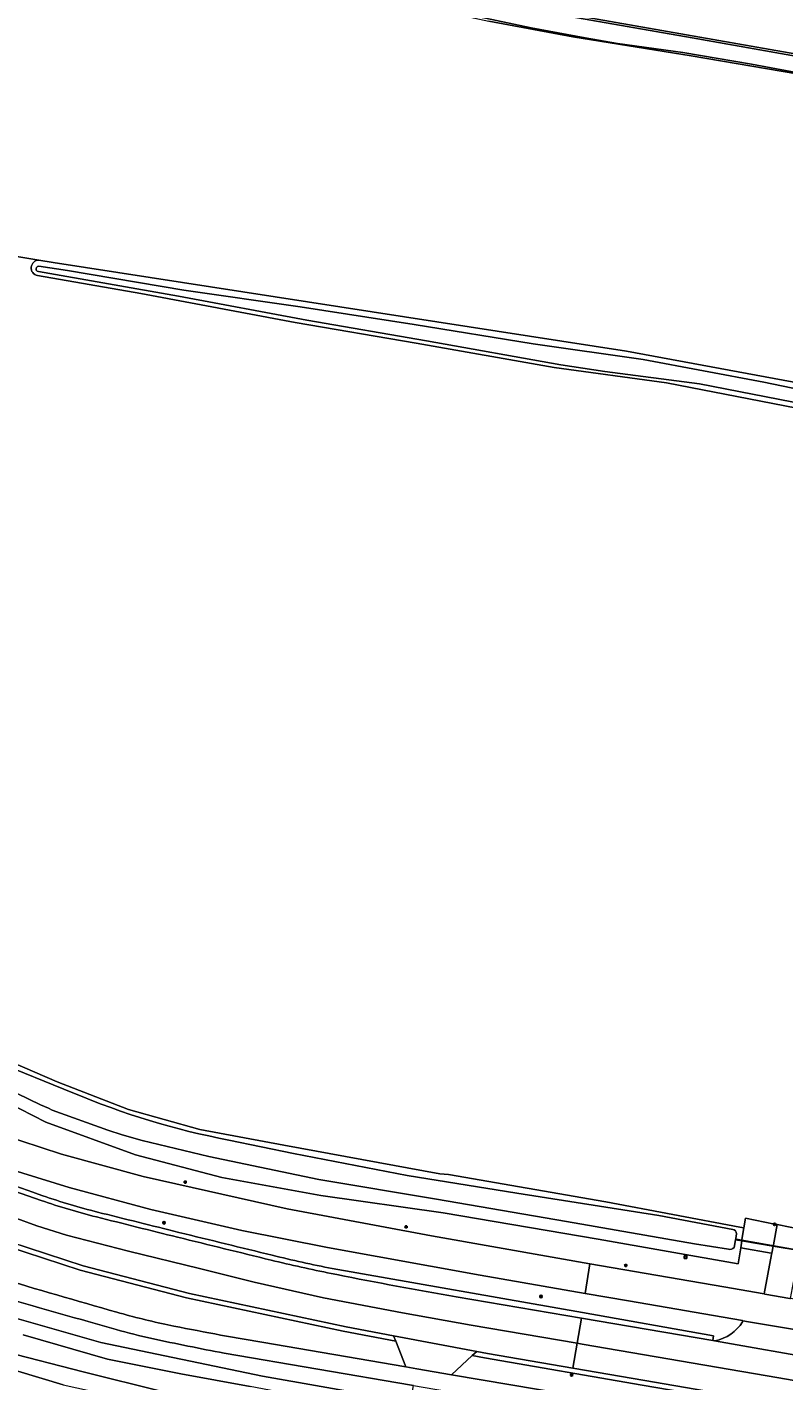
# Model space of a CAD drawing. Header units: metres. Extents: x 149984 to 156489, y 469398 to 478068.
# Tile 688 of 854: x 155392 to 155483, y 471343 to 471506. Entities that reach past the tile are written whole.
import ezdxf
from ezdxf.enums import TextEntityAlignment as Align

# ---------------------------------------------------------------- set-up
doc = ezdxf.new("R2010")
doc.units = ezdxf.units.M
doc.header["$LTSCALE"] = 0.75
for name, color, linetype, lineweight in [('B-WE-GR-GRAS-GV', 252, 'Continuous', 13), ('B-WE-GR-GROENVOORZIENING-GV', 252, 'Continuous', 18), ('B-WE-IE-MEUBILAIR-S', 252, 'Continuous', 25), ('B-WE-KW-KUNSTWERK_DUIKER-G', 6, 'Continuous', 18), ('B-WE-OG-TERREIN_BEGROEID-GV', 252, 'Continuous', 18), ('B-WE-OG-TERREIN_OEVER-GV', 252, 'Continuous', 18), ('B-WE-OG-WATER-GV', 252, 'Continuous', 18), ('B-WE-OG-WATER_SLOOT-GV', 252, 'Continuous', 18), ('B-WE-VH-GESLOTENVERHARDING-GV', 252, 'Continuous', 18), ('B-WE-VH-HALFVERHARDING-GV', 252, 'Continuous', 18), ('B-WE-VH-OPENVERHARDING-GV', 252, 'Continuous', 18)]:
    doc.layers.add(name, color=color, linetype=linetype, lineweight=lineweight)
doc.styles.add('NLCS-ISO', font='NLCS-ISO.ttf')

# ---------------------------------------------------------------- blocks, each defined once
blk = doc.blocks.new('SIE-MEUBILAIR_BORD_VERKEER-SO')
blk.add_lwpolyline([(-0.5625, -0.5625), (0.5625, -0.5625), (0.5625, 0.5625), (-0.5625, 0.5625)], close=True)
at = {"style": 'NLCS-ISO'}
blk.add_text('vb', height=0.75, dxfattribs=at).set_placement((0, 0), align=Align.MIDDLE_CENTER)
blk = doc.blocks.new('SIE-MEUBILAIR_BORD_WEGWIJZER-SO')
blk.add_lwpolyline([(-0.75, -0.75), (0.75, -0.75), (0.75, 0.75), (-0.75, 0.75)], close=True)
at = {"style": 'NLCS-ISO'}
blk.add_text('ww', height=0.75, dxfattribs=at).set_placement((0, 0.125), align=Align.MIDDLE_CENTER)
blk = doc.blocks.new('SIE-MEUBILAIR_PAAL_LICHTMAST-SO')
for points in [[(-0.62, 0), (-1, 0)], [(-0.71, 0.71), (-0.44, 0.44)], [(0, 1), (0, 0.62)], [(0.44, 0.44), (0.71, 0.71)], [(1, 0), (0.62, 0)], [(-0.71, -0.71), (-0.44, -0.44)], [(0, -0.62), (0, -1)], [(0.44, -0.44), (0.71, -0.71)]]:
    blk.add_lwpolyline(points)
blk.add_circle((0, 0), 0.5)
blk = doc.blocks.new('SIE-MEUBILAIR_PAAL_VERKEERSBORD-SO')
blk.add_circle((0, 0), 0.75)
at = {"style": 'NLCS-ISO'}
blk.add_text('vb', height=0.75, dxfattribs=at).set_placement((0, 0.07), align=Align.MIDDLE_CENTER)
blk = doc.blocks.new('SIE-MEUBILAIR_PAAL-SO')
blk.add_circle((0, 0), 0.75)
blk = doc.blocks.new('SIE-MEUBILAIR_PAAL_HECTOMETER-SO')
blk.add_circle((0, 0), 0.75)
at = {"style": 'NLCS-ISO'}
blk.add_text('hm', height=0.75, dxfattribs=at).set_placement((0.16, 0.07), align=Align.MIDDLE_CENTER)

msp = doc.modelspace()

# ---------------------------------------------------------------- linework, layer by layer
at = {"layer": 'B-WE-GR-GRAS-GV', "flags": 128}
for points in [[(155393.899, 471518.55), (155493.461, 471501.024), (155539.882, 471492.485), (155543.552, 471492.02), (155560.234, 471489.25), (155587.663, 471484.372), (155598.555, 471482.134), (155606.757, 471480.445), (155661.977, 471470.934), (155667.856, 471469.973)], [(155310.482, 471506.676), (155311.74, 471503.821), (155313.716, 471498.83), (155315.848, 471491.054), (155317.223, 471491.001), (155320.204, 471490.318), (155337.53, 471487.509), (155351.404, 471484.624), (155387.93, 471478.659), (155393.072, 471477.819), (155394.763, 471477.543), (155463.816, 471466.838), (155569.234, 471447.307)], [(155484.328, 471500.255), (155471.625, 471502.416), (155457.368, 471504.711), (155447.224, 471506.597)], [(155393.072, 471477.819), (155387.93, 471478.659)], [(155659.109, 471429.441), (155647.858, 471431.594), (155623.831, 471435.833), (155598.711, 471440.157), (155575.037, 471444.15), (155550.537, 471448.288), (155528.222, 471452.269), (155509.144, 471455.54), (155489.92, 471458.871), (155468.631, 471463.025), (155455.102, 471464.884), (155438.481, 471467.812), (155423.92, 471470.308), (155405.348, 471473.78), (155392.885, 471475.945)], [(155378.036, 471387.194), (155380.717, 471386.702), (155381.016, 471386.569), (155383.997, 471385.246), (155384.385, 471385.074), (155386.331, 471382.46), (155386.639, 471382.046), (155386.883, 471381.718), (155387.136, 471382.279), (155395.271, 471378.808), (155403.842, 471375.46), (155412.446, 471373.046), (155422.56, 471371.167), (155441.331, 471367.722), (155442.404, 471367.615), (155461.336, 471364.328), (155477.479, 471361.291), (155477.95, 471361.202), (155478.134, 471362.356), (155481.652, 471361.63), (155481.969, 471361.593), (155485.093, 471360.971)]]:
    msp.add_lwpolyline(points, dxfattribs=at)
at = {"layer": 'B-WE-GR-GRAS-GV'}
msp.add_lwpolyline([(155392.885, 471475.945, -0.8982953), (155393.072, 471477.819)], format="xyb", dxfattribs=at)
at = {"layer": 'B-WE-GR-GROENVOORZIENING-GV', "flags": 128}
for points in [[(155419.898, 471347.434), (155437.246, 471344.44), (155436.024, 471347.561), (155429.719, 471348.752), (155410.839, 471352.772), (155398.04, 471356.085), (155382.54, 471361.16), (155371.245, 471365.73), (155362.594, 471369.853), (155349.655, 471376.661), (155334.477, 471384.702), (155326.083, 471389.292), (155318.925, 471393.371), (155318.54, 471392.834), (155317.896, 471391.736)], [(155477.786, 471349.885), (155477.845, 471350.01), (155477.798, 471350.018), (155464.041, 471352.402), (155458.859, 471353.301), (155446.183, 471355.501), (155427.802, 471358.821), (155417.517, 471360.892), (155406.542, 471363.396), (155396.72, 471366.043), (155387.208, 471369.011), (155377.855, 471372.262), (155369.118, 471376.206), (155362.213, 471380.629), (155358.169, 471384.126), (155356.784, 471385.324), (155350.242, 471391.535)], [(155303.745, 471388.877), (155302.37, 471386.355), (155308.241, 471390.098), (155308.175, 471389.961), (155313.747, 471386.478), (155315.92, 471386.244), (155317.335, 471385.289), (155324.394, 471381.174), (155332.388, 471377.05), (155341.756, 471372.451), (155349.582, 471367.803), (155358.16, 471363.25), (155365.388, 471359.632), (155371.062, 471356.791), (155386.724, 471351.33), (155400.536, 471347.365), (155419.982, 471343.339), (155434.13, 471340.844)], [(155385.96, 471373.301), (155395.777, 471370.09), (155405.625, 471367.389), (155422.959, 471363.482), (155440.335, 471360.25), (155455.55, 471357.54), (155459.411, 471356.872), (155475.541, 471354.079), (155480.394, 471353.232), (155481.289, 471357.97), (155481.323, 471358.146), (155481.225, 471358.162), (155477.566, 471358.801), (155477.258, 471356.871), (155460.39, 471359.853), (155441.735, 471363.004), (155427.024, 471365.101), (155415.08, 471367.282), (155404.706, 471369.981), (155393.895, 471373.949), (155384.458, 471378.756)], [(155392.992, 471365.257), (155393.54, 471365.067)], [(155428.393, 471356.283), (155458.5, 471350.983), (155474.303, 471348.202), (155474.209, 471347.621), (155474.422, 471347.585), (155474.478, 471347.595)], [(155435.389, 471339.412), (155435.272, 471337.812), (155437.349, 471337.436), (155438.164, 471342.2), (155437.928, 471342.24), (155415.374, 471346.103)], [(155489.692, 471338.138), (155465.693, 471342.255), (155446.721, 471345.54), (155445.254, 471345.817), (155442.746, 471343.5), (155456.796, 471341.107), (155456.92, 471341.086), (155478.032, 471337.38), (155516.096, 471330.846)]]:
    msp.add_lwpolyline(points, dxfattribs=at)
at = {"layer": 'B-WE-GR-GROENVOORZIENING-GV'}
for points in [[(155382.197, 471369.242, 0.0093476), (155392.992, 471365.257)], [(155393.54, 471365.067, 0.021685), (155400.126, 471363.102)], [(155400.126, 471363.102, 0.0011298), (155409.915, 471360.657)], [(155409.915, 471360.657, 0.0009003), (155421.162, 471357.895)], [(155421.162, 471357.895, 0.0097215), (155428.393, 471356.283)], [(155388.004, 471355.228, 0.0013897), (155402.432, 471351.036)], [(155402.358, 471348.947, -0.0013615), (155388.972, 471352.777)], [(155402.432, 471351.036, 0.0190714), (155408.606, 471349.514)], [(155406.661, 471347.869, -0.0153636), (155402.358, 471348.947)], [(155408.606, 471349.514, 0.0106253), (155419.898, 471347.434)], [(155474.478, 471347.595, 0.2158016), (155477.786, 471349.885)], [(155415.374, 471346.103, -0.0075665), (155406.661, 471347.869)]]:
    msp.add_lwpolyline(points, format="xyb", dxfattribs=at)
at = {"layer": 'B-WE-GR-GROENVOORZIENING-GV', "flags": 128}
for points in [[(155481.969, 471361.593), (155481.652, 471361.63), (155478.134, 471362.356), (155477.95, 471361.202), (155477.723, 471359.78), (155477.716, 471359.739), (155477.698, 471359.626), (155481.486, 471358.995), (155481.501, 471359.072), (155481.516, 471359.154)], [(155481.323, 471358.146), (155481.486, 471358.995), (155477.698, 471359.626), (155477.566, 471358.801), (155481.225, 471358.162)]]:
    msp.add_lwpolyline(points, close=True, dxfattribs=at)
at = {"layer": 'B-WE-KW-KUNSTWERK_DUIKER-G', "flags": 128}
msp.add_lwpolyline([(155477.015, 471359.863), (155489.239, 471357.707)], dxfattribs=at)
at = {"layer": 'B-WE-OG-TERREIN_BEGROEID-GV', "flags": 128}
msp.add_lwpolyline([(155395.969, 471342.275), (155382.083, 471346.45), (155370.456, 471350.767), (155363.993, 471353.271), (155359.028, 471356.045), (155352.178, 471360.736), (155343.649, 471365.539), (155335.094, 471370.369), (155331.663, 471372.291), (155327.252, 471374.762), (155321.254, 471378.621), (155313.982, 471383.257), (155313.468, 471384.136), (155312.955, 471385.015), (155313.182, 471385.629), (155313.23, 471385.76), (155312.221, 471385.713), (155313.32, 471384.211), (155311.201, 471382.34), (155300.768, 471379.697)], dxfattribs=at)
at = {"layer": 'B-WE-OG-TERREIN_OEVER-GV', "flags": 128}
for points in [[(155667.856, 471469.973), (155661.977, 471470.934), (155606.757, 471480.445), (155598.555, 471482.134), (155587.663, 471484.372), (155560.234, 471489.25), (155543.552, 471492.02), (155539.882, 471492.485), (155493.461, 471501.024), (155393.899, 471518.55)], [(155394.509, 471518.104), (155403.729, 471516.427), (155419.162, 471513.793), (155435.832, 471510.724), (155451.679, 471508.103), (155471.716, 471504.597), (155487.35, 471501.841), (155504.89, 471498.473), (155523.642, 471495.222), (155541.882, 471491.69), (155549.726, 471490.675), (155584.436, 471484.29), (155596.428, 471482.224), (155609.685, 471479.775), (155626.58, 471476.808), (155642.829, 471473.968), (155659.449, 471471.025), (155669.492, 471469.293)], [(155393.519, 471516.652), (155411.914, 471513.437), (155441.254, 471507.906), (155447.224, 471506.597), (155457.368, 471504.711), (155471.625, 471502.416), (155484.328, 471500.255), (155501.303, 471497.071), (155511.977, 471495.552), (155530.417, 471492.416), (155668.032, 471467.982), (155669.017, 471467.63)], [(155669.569, 471468.16), (155662.522, 471469.724), (155643.984, 471472.829), (155626.054, 471475.935), (155608.886, 471478.647), (155590.499, 471481.959), (155572.782, 471485.12), (155556.104, 471487.966), (155549.391, 471489.24), (155532.241, 471492.238), (155519.056, 471494.77), (155508.477, 471496.148), (155492.436, 471498.876), (155478.874, 471501.437), (155470.611, 471502.81), (155462.739, 471503.927), (155458.831, 471504.592), (155452.324, 471505.819), (155437.715, 471508.891), (155417.604, 471512.884), (155394.437, 471517.051)], [(155659.847, 471431.909), (155659.125, 471432.025), (155569.234, 471447.307), (155463.816, 471466.838), (155394.763, 471477.543), (155393.072, 471477.819)], [(155392.885, 471475.945), (155405.348, 471473.78), (155423.92, 471470.308), (155438.481, 471467.812), (155455.102, 471464.884), (155468.631, 471463.025), (155489.92, 471458.871), (155509.144, 471455.54), (155528.222, 471452.269), (155550.537, 471448.288), (155575.037, 471444.15), (155598.711, 471440.157), (155623.831, 471435.833), (155647.858, 471431.594), (155659.109, 471429.441)], [(155659.752, 471429.714), (155657.453, 471430.312), (155647.068, 471432.179), (155629.949, 471435.173), (155612.397, 471438.319), (155593.425, 471441.684), (155576.619, 471444.358), (155562.271, 471446.994), (155550.927, 471448.755), (155536.152, 471451.264), (155530.95, 471452.338), (155519.579, 471454.298), (155503.179, 471457.266), (155493.001, 471458.794), (155485.38, 471460.418), (155472.624, 471462.903), (155461.2, 471464.404), (155455.911, 471465.178), (155439.738, 471468.079), (155425.336, 471470.562), (155409.855, 471473.458), (155393.009, 471476.445)], [(155393.048, 471477.064), (155396.492, 471476.575), (155410.507, 471474.198), (155424.522, 471472.187), (155438.23, 471470.036), (155452.571, 471467.718), (155465.82, 471465.826), (155480.341, 471463.097), (155495.649, 471459.928), (155512.816, 471456.815), (155525.505, 471454.356), (155535.357, 471452.814), (155549.046, 471450.424), (155563.988, 471447.574), (155581.314, 471444.168), (155593.364, 471442.375), (155614.1, 471438.901), (155634.93, 471435.351), (155653.589, 471432.041), (155659.334, 471431.086)], [(155434.13, 471340.844), (155419.982, 471343.339), (155400.536, 471347.365), (155386.724, 471351.33), (155371.062, 471356.791), (155365.388, 471359.632), (155358.16, 471363.25), (155349.582, 471367.803), (155341.756, 471372.451), (155332.388, 471377.05), (155324.394, 471381.174), (155317.335, 471385.289), (155315.92, 471386.244), (155313.747, 471386.478), (155313.505, 471386.504), (155313.23, 471385.76), (155314.277, 471385.217)], [(155314.277, 471385.217), (155313.23, 471385.76), (155313.182, 471385.629), (155312.955, 471385.015), (155313.468, 471384.136), (155313.982, 471383.257), (155321.254, 471378.621), (155327.252, 471374.762), (155331.663, 471372.291), (155335.094, 471370.369), (155343.649, 471365.539), (155352.178, 471360.736), (155359.028, 471356.045), (155363.993, 471353.271), (155370.456, 471350.767), (155382.083, 471346.45), (155395.969, 471342.275), (155400.937, 471341.212), (155403.422, 471340.688), (155405.909, 471340.17), (155410.886, 471339.149), (155421.735, 471337.183), (155432.589, 471335.243), (155434.126, 471334.971)], [(155386.494, 471380.036), (155386.847, 471380.716), (155386.111, 471381.088), (155385.743, 471381.296), (155384.658, 471379.152), (155384.458, 471378.756), (155393.895, 471373.949), (155404.706, 471369.981), (155415.08, 471367.282), (155427.024, 471365.101), (155441.735, 471363.004)], [(155477.067, 471360.482), (155476.966, 471359.905), (155476.94, 471359.754), (155477.698, 471359.626), (155477.716, 471359.739), (155477.723, 471359.78), (155477.95, 471361.202), (155477.479, 471361.291), (155461.336, 471364.328), (155442.404, 471367.615), (155441.331, 471367.722), (155422.56, 471371.167), (155412.446, 471373.046), (155403.842, 471375.46), (155395.271, 471378.808), (155387.136, 471382.279), (155386.883, 471381.718), (155386.639, 471382.046), (155386.331, 471382.46), (155385.751, 471381.313), (155385.743, 471381.296), (155386.111, 471381.088), (155386.847, 471380.716), (155387.086, 471381.176)], [(155387.838, 471381.259), (155397.145, 471377.488)], [(155476.091, 471358.644), (155472.007, 471359.283), (155456.58, 471361.969), (155440.936, 471364.642), (155426.778, 471367.028), (155413.528, 471369.782), (155405.503, 471371.719), (155403.093, 471372.391), (155401.369, 471372.975), (155394.672, 471375.393)], [(155415.944, 471371.781), (155423.739, 471370.146), (155437.391, 471367.515), (155450.618, 471365.394), (155467.698, 471362.678), (155476.62, 471361.015)], [(155441.735, 471363.004), (155460.39, 471359.853), (155477.258, 471356.871), (155477.566, 471358.801), (155477.698, 471359.626), (155476.94, 471359.754), (155476.778, 471358.824)], [(155391.148, 471348.303), (155401.313, 471345.364), (155410.141, 471343.616), (155418.486, 471342.102)], [(155432.385, 471337.224), (155424.636, 471338.463), (155408.053, 471341.45), (155398.408, 471343.837), (155389.038, 471346.253)]]:
    msp.add_lwpolyline(points, dxfattribs=at)
at = {"layer": 'B-WE-OG-TERREIN_OEVER-GV'}
for points in [[(155393.072, 471477.819, 0.8982953), (155392.885, 471475.945)], [(155393.009, 471476.445, -1.009274), (155393.048, 471477.064)], [(155394.672, 471375.393, -0.0124633), (155387.205, 471379.004)], [(155397.145, 471377.488, 0.0534588), (155415.944, 471371.781)], [(155476.62, 471361.015, -0.3473142), (155477.067, 471360.482)], [(155476.778, 471358.824, -0.3015236), (155476.091, 471358.644)]]:
    msp.add_lwpolyline(points, format="xyb", dxfattribs=at)
at = {"layer": 'B-WE-OG-WATER-GV', "flags": 128}
for points in [[(155397.145, 471377.488), (155387.838, 471381.259)], [(155394.672, 471375.393), (155401.369, 471372.975), (155403.093, 471372.391), (155405.503, 471371.719), (155413.528, 471369.782), (155426.778, 471367.028), (155440.936, 471364.642), (155456.58, 471361.969), (155472.007, 471359.283), (155476.091, 471358.644)], [(155476.62, 471361.015), (155467.698, 471362.678), (155450.618, 471365.394), (155437.391, 471367.515), (155423.739, 471370.146), (155415.944, 471371.781)], [(155476.778, 471358.824), (155476.94, 471359.754), (155476.966, 471359.905), (155477.067, 471360.482)], [(155433.121, 471339.307), (155418.486, 471342.102), (155410.141, 471343.616), (155401.313, 471345.364), (155391.148, 471348.303)], [(155389.038, 471346.253), (155398.408, 471343.837), (155408.053, 471341.45), (155424.636, 471338.463), (155432.385, 471337.224)]]:
    msp.add_lwpolyline(points, dxfattribs=at)
at = {"layer": 'B-WE-OG-WATER-GV'}
for points in [[(155387.205, 471379.004, 0.0124633), (155394.672, 471375.393)], [(155415.944, 471371.781, -0.0534588), (155397.145, 471377.488)], [(155477.067, 471360.482, 0.3473142), (155476.62, 471361.015)], [(155476.091, 471358.644, 0.3015236), (155476.778, 471358.824)]]:
    msp.add_lwpolyline(points, format="xyb", dxfattribs=at)
at = {"layer": 'B-WE-OG-WATER_SLOOT-GV', "flags": 128}
for points in [[(155669.492, 471469.293), (155659.449, 471471.025), (155642.829, 471473.968), (155626.58, 471476.808), (155609.685, 471479.775), (155596.428, 471482.224), (155584.436, 471484.29), (155549.726, 471490.675), (155541.882, 471491.69), (155523.642, 471495.222), (155504.89, 471498.473), (155487.35, 471501.841), (155471.716, 471504.597), (155451.679, 471508.103), (155435.832, 471510.724), (155419.162, 471513.793), (155403.729, 471516.427), (155394.509, 471518.104)], [(155394.437, 471517.051), (155417.604, 471512.884), (155437.715, 471508.891), (155452.324, 471505.819), (155458.831, 471504.592), (155462.739, 471503.927), (155470.611, 471502.81), (155478.874, 471501.437), (155492.436, 471498.876), (155508.477, 471496.148), (155519.056, 471494.77), (155532.241, 471492.238), (155549.391, 471489.24), (155556.104, 471487.966), (155572.782, 471485.12), (155590.499, 471481.959), (155608.886, 471478.647), (155626.054, 471475.935), (155643.984, 471472.829), (155662.522, 471469.724), (155669.569, 471468.16)], [(155393.009, 471476.445), (155409.855, 471473.458), (155425.336, 471470.562), (155439.738, 471468.079), (155455.911, 471465.178), (155461.2, 471464.404), (155472.624, 471462.903), (155485.38, 471460.418), (155493.001, 471458.794), (155503.179, 471457.266), (155519.579, 471454.298), (155530.95, 471452.338), (155536.152, 471451.264), (155550.927, 471448.755), (155562.271, 471446.994), (155576.619, 471444.358), (155593.425, 471441.684), (155612.397, 471438.319), (155629.949, 471435.173), (155647.068, 471432.179), (155657.453, 471430.312), (155659.752, 471429.714)], [(155659.334, 471431.086), (155653.589, 471432.041), (155634.93, 471435.351), (155614.1, 471438.901), (155593.364, 471442.375), (155581.314, 471444.168), (155563.988, 471447.574), (155549.046, 471450.424), (155535.357, 471452.814), (155525.505, 471454.356), (155512.816, 471456.815), (155495.649, 471459.928), (155480.341, 471463.097), (155465.82, 471465.826), (155452.571, 471467.718), (155438.23, 471470.036), (155424.522, 471472.187), (155410.507, 471474.198), (155396.492, 471476.575), (155393.048, 471477.064)]]:
    msp.add_lwpolyline(points, dxfattribs=at)
at = {"layer": 'B-WE-OG-WATER_SLOOT-GV'}
msp.add_lwpolyline([(155393.048, 471477.064, 1.009274), (155393.009, 471476.445)], format="xyb", dxfattribs=at)
at = {"layer": 'B-WE-VH-GESLOTENVERHARDING-GV', "flags": 128}
for points in [[(155362.595, 471385.073), (155359.991, 471387.461), (155358.169, 471384.126), (155362.213, 471380.629), (155369.118, 471376.206), (155377.855, 471372.262), (155387.208, 471369.011), (155396.72, 471366.043), (155406.542, 471363.396), (155417.517, 471360.892), (155427.802, 471358.821), (155446.183, 471355.501), (155458.859, 471353.301), (155459.411, 471356.872), (155455.55, 471357.54), (155440.335, 471360.25), (155422.959, 471363.482), (155405.625, 471367.389), (155395.777, 471370.09), (155385.96, 471373.301), (155379.881, 471375.628), (155379.761, 471375.674), (155378.497, 471376.158), (155376.944, 471376.818)], [(155371.203, 471373.405), (155365.94, 471375.708), (155365.195, 471376.195), (155363.712, 471373.467), (155364.463, 471373.028), (155375.255, 471368.206), (155384.211, 471364.559), (155392.812, 471361.458), (155396.397, 471360.33), (155403.858, 471358.402), (155412.395, 471356.285), (155419, 471354.666), (155427.334, 471352.774), (155436.826, 471350.947), (155445.13, 471349.479), (155457.873, 471347.298), (155458.395, 471350.302)], [(155428.947, 471355.56), (155428.274, 471355.695)], [(155458.395, 471350.302), (155443.304, 471352.886)], [(155415.374, 471346.103), (155437.928, 471342.24), (155438.164, 471342.2), (155440.727, 471341.761), (155456.442, 471339.07), (155456.796, 471341.107), (155442.746, 471343.5), (155438.568, 471344.212), (155437.246, 471344.44), (155419.898, 471347.434)]]:
    msp.add_lwpolyline(points, dxfattribs=at)
for points in [[(155457.35, 471344.293), (155457.873, 471347.298), (155445.13, 471349.479), (155436.826, 471350.947), (155427.334, 471352.774), (155419, 471354.666), (155412.395, 471356.285), (155403.858, 471358.402), (155396.397, 471360.33), (155392.812, 471361.458), (155384.211, 471364.559), (155375.255, 471368.206), (155364.463, 471373.028), (155363.712, 471373.467), (155362.236, 471370.753), (155362.94, 471370.386), (155371.591, 471366.263), (155382.886, 471361.693), (155398.386, 471356.618), (155411.185, 471353.305), (155430.065, 471349.285), (155435.771, 471348.207), (155445.792, 471346.314), (155447.067, 471346.073)], [(155483.473, 471352.695), (155480.478, 471353.218), (155480.394, 471353.232), (155475.541, 471354.079), (155459.411, 471356.872), (155458.859, 471353.301), (155464.041, 471352.402), (155477.798, 471350.018), (155477.845, 471350.01), (155478.518, 471349.893), (155484.532, 471348.868), (155484.674, 471348.844), (155495.308, 471347.031), (155513.829, 471343.944), (155531.662, 471340.789), (155549.646, 471337.639), (155555.932, 471336.525), (155556.516, 471340.061), (155536.778, 471343.445), (155513.546, 471347.524), (155489.349, 471351.67), (155483.576, 471352.677)], [(155487.608, 471345.257), (155474.422, 471347.585), (155474.209, 471347.621), (155458.395, 471350.302), (155457.873, 471347.298), (155458.46, 471347.198), (155482.172, 471343.12), (155496.131, 471340.69), (155526.218, 471335.496), (155544.274, 471332.383), (155554.934, 471330.478), (155555.462, 471333.678), (155549.287, 471334.621), (155547.123, 471334.986), (155516.302, 471340.3), (155488.319, 471345.135)], [(155515.25, 471334.246), (155528.012, 471332.09), (155539.313, 471330.181), (155554.457, 471327.585), (155554.934, 471330.478), (155544.274, 471332.383), (155526.218, 471335.496), (155496.131, 471340.69), (155482.172, 471343.12), (155458.46, 471347.198), (155457.873, 471347.298), (155457.35, 471344.293), (155466.039, 471342.788), (155490.038, 471338.671), (155514.339, 471334.4)]]:
    msp.add_lwpolyline(points, close=True, dxfattribs=at)
at = {"layer": 'B-WE-VH-GESLOTENVERHARDING-GV'}
for points in [[(155393.344, 471364.5, -0.0110248), (155380.613, 471369.22)], [(155399.979, 471362.52, -0.0217042), (155393.344, 471364.5)], [(155409.77, 471360.074, -0.0010334), (155399.979, 471362.52)], [(155421.02, 471357.312, -0.0008795), (155409.77, 471360.074)], [(155428.274, 471355.695, -0.0097928), (155421.02, 471357.312)], [(155402.432, 471351.036, -0.0013897), (155388.004, 471355.228)], [(155443.304, 471352.886, -0.0060024), (155428.947, 471355.56)], [(155388.972, 471352.777, 0.0013615), (155402.358, 471348.947)], [(155408.606, 471349.514, -0.0190714), (155402.432, 471351.036)], [(155402.358, 471348.947, 0.0153636), (155406.661, 471347.869)], [(155419.898, 471347.434, -0.0106253), (155408.606, 471349.514)], [(155406.661, 471347.869, 0.0075665), (155415.374, 471346.103)]]:
    msp.add_lwpolyline(points, format="xyb", dxfattribs=at)
at = {"layer": 'B-WE-VH-HALFVERHARDING-GV', "flags": 128}
for points in [[(155353.381, 471375.367), (155350.093, 471377.08), (155336.999, 471384.048), (155327.427, 471389.245), (155319.222, 471393.893), (155318.925, 471393.371), (155326.083, 471389.292), (155334.477, 471384.702), (155349.655, 471376.661), (155362.594, 471369.853), (155371.245, 471365.73), (155382.54, 471361.16), (155398.04, 471356.085), (155410.839, 471352.772), (155429.719, 471348.752), (155436.024, 471347.561), (155435.771, 471348.207), (155430.065, 471349.285), (155411.185, 471353.305), (155398.386, 471356.618), (155382.886, 471361.693), (155371.591, 471366.263), (155362.94, 471370.386), (155362.236, 471370.753)], [(155528.012, 471332.09), (155515.25, 471334.246), (155514.339, 471334.4), (155490.038, 471338.671), (155466.039, 471342.788), (155457.35, 471344.293), (155447.067, 471346.073), (155445.792, 471346.314), (155445.254, 471345.817), (155446.721, 471345.54), (155465.693, 471342.255), (155489.692, 471338.138), (155513.993, 471333.867), (155515.167, 471333.669), (155527.906, 471331.517), (155538.967, 471329.648), (155554.362, 471327.009), (155554.457, 471327.585), (155539.313, 471330.181)]]:
    msp.add_lwpolyline(points, close=True, dxfattribs=at)
at = {"layer": 'B-WE-VH-HALFVERHARDING-GV'}
for points in [[(155380.613, 471369.22, 0.0110248), (155393.344, 471364.5)], [(155392.992, 471365.257, -0.0093476), (155382.197, 471369.242)], [(155400.126, 471363.102, -0.021685), (155393.54, 471365.067)], [(155393.344, 471364.5, 0.0217042), (155399.979, 471362.52)], [(155409.915, 471360.657, -0.0011298), (155400.126, 471363.102)], [(155399.979, 471362.52, 0.0010334), (155409.77, 471360.074)], [(155409.77, 471360.074, 0.0008795), (155421.02, 471357.312)], [(155421.162, 471357.895, -0.0009003), (155409.915, 471360.657)], [(155421.02, 471357.312, 0.0097928), (155428.274, 471355.695)], [(155428.393, 471356.283, -0.0097215), (155421.162, 471357.895)], [(155428.947, 471355.56, 0.0060024), (155443.304, 471352.886)]]:
    msp.add_lwpolyline(points, format="xyb", dxfattribs=at)
at = {"layer": 'B-WE-VH-HALFVERHARDING-GV', "flags": 128}
for points in [[(155393.54, 471365.067), (155392.992, 471365.257)], [(155428.274, 471355.695), (155428.947, 471355.56)], [(155443.304, 471352.886), (155458.395, 471350.302), (155474.209, 471347.621), (155474.303, 471348.202), (155458.5, 471350.983), (155428.393, 471356.283)]]:
    msp.add_lwpolyline(points, dxfattribs=at)
at = {"layer": 'B-WE-VH-OPENVERHARDING-GV', "flags": 128}
for points in [[(155485.093, 471360.971), (155481.969, 471361.593), (155481.516, 471359.154), (155481.501, 471359.072), (155481.486, 471358.995), (155484.634, 471358.47), (155484.642, 471358.518), (155484.663, 471358.635)], [(155480.478, 471353.218), (155483.473, 471352.695), (155483.576, 471352.677), (155484.42, 471357.201), (155484.486, 471357.593), (155484.634, 471358.47), (155481.486, 471358.995), (155481.323, 471358.146), (155481.289, 471357.97), (155480.394, 471353.232)], [(155445.254, 471345.817), (155445.792, 471346.314), (155435.771, 471348.207), (155436.024, 471347.561), (155437.246, 471344.44), (155438.568, 471344.212), (155442.746, 471343.5)]]:
    msp.add_lwpolyline(points, close=True, dxfattribs=at)
at = {"layer": 'B-WE-VH-OPENVERHARDING-GV'}
msp.add_lwpolyline([(155477.786, 471349.885, -0.2158016), (155474.478, 471347.595)], format="xyb", dxfattribs=at)
at = {"layer": 'B-WE-VH-OPENVERHARDING-GV', "flags": 128}
for points in [[(155484.532, 471348.868), (155478.518, 471349.893), (155477.845, 471350.01), (155477.786, 471349.885)], [(155474.478, 471347.595), (155474.422, 471347.585), (155487.608, 471345.257), (155487.474, 471345.43)]]:
    msp.add_lwpolyline(points, dxfattribs=at)

# ---------------------------------------------------------------- block references
at = {"layer": 'B-WE-IE-MEUBILAIR-S', "xscale": 0.2, "yscale": 0.2, "zscale": 0.2}
for name, p in [('SIE-MEUBILAIR_PAAL_LICHTMAST-SO', (155410.691, 471366.719)), ('SIE-MEUBILAIR_PAAL_VERKEERSBORD-SO', (155408.125, 471361.813)), ('SIE-MEUBILAIR_BORD_VERKEER-SO', (155408.125, 471361.813)), ('SIE-MEUBILAIR_PAAL_LICHTMAST-SO', (155437.269, 471361.318)), ('SIE-MEUBILAIR_PAAL-SO', (155481.652, 471361.63)), ('SIE-MEUBILAIR_PAAL_LICHTMAST-SO', (155463.719, 471356.67)), ('SIE-MEUBILAIR_BORD_WEGWIJZER-SO', (155470.92, 471357.674)), ('SIE-MEUBILAIR_PAAL_VERKEERSBORD-SO', (155470.92, 471357.674)), ('SIE-MEUBILAIR_PAAL_VERKEERSBORD-SO', (155453.525, 471352.93)), ('SIE-MEUBILAIR_BORD_VERKEER-SO', (155453.525, 471352.93)), ('SIE-MEUBILAIR_PAAL_HECTOMETER-SO', (155457.205, 471343.458))]:
    msp.add_blockref(name, p, dxfattribs=at)

doc.saveas('drawing.dxf')
